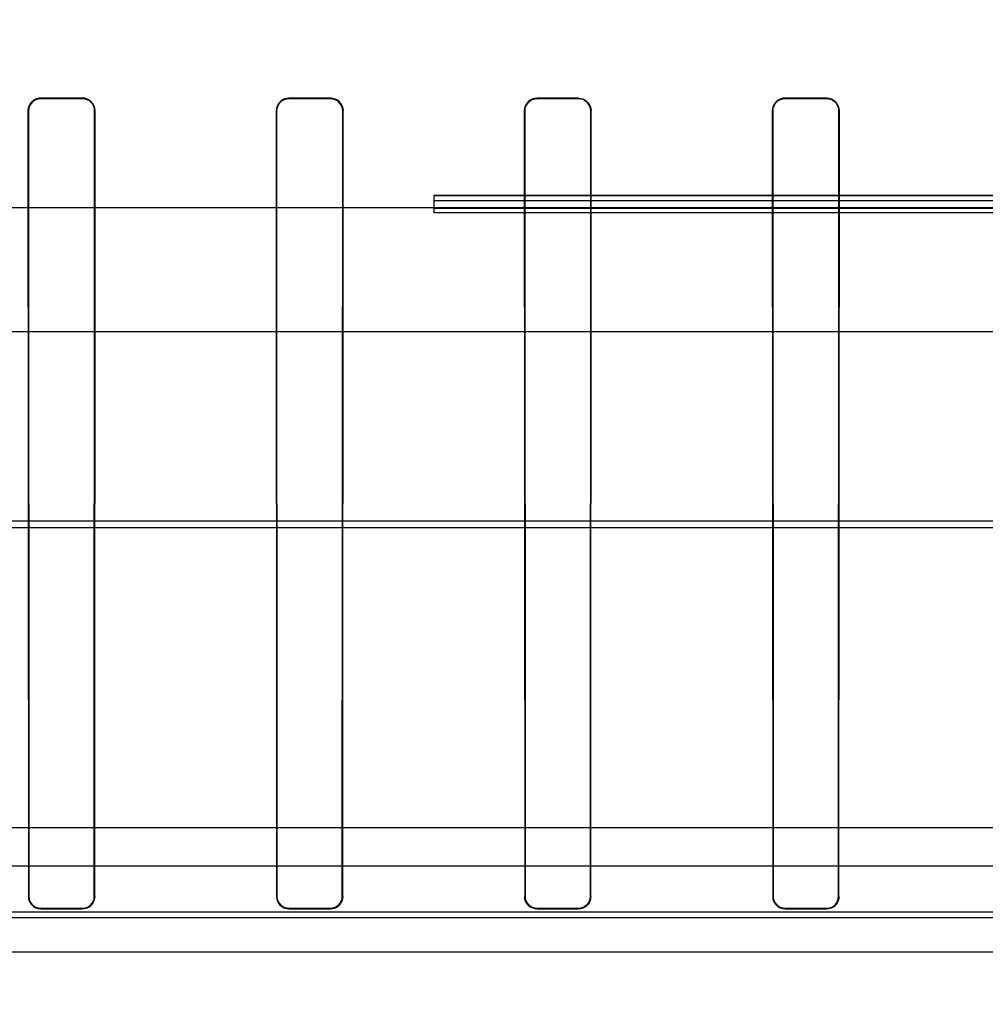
# Model space of a CAD drawing. Header units: millimetres. Extents: x 0 to 297, y 0 to 210.
# Tile 475 of 499: x 242.483 to 242.646, y 159.988 to 160.154. Entities that reach past the tile are written whole.
import ezdxf

# ---------------------------------------------------------------- set-up
doc = ezdxf.new("R2010")
doc.units = ezdxf.units.MM
doc.header["$LTSCALE"] = 16.335
doc.layers.get('0').update_dxf_attribs({"linetype": 'CONTINUOUS'})
for name, color, linetype in [('AXES_REF', 7, 'CONTINUOUS'), ('INTFCLR_1', 7, 'CONTINUOUS'), ('INTFCLR_144815', 7, 'CONTINUOUS'), ('INTFCLR_72935', 7, 'CONTINUOUS')]:
    doc.layers.add(name, color=color, linetype=linetype)

msp = doc.modelspace()

# ---------------------------------------------------------------- linework, layer by layer
at = {"color": 7, "linetype": 'Continuous'}
for radius in [6.78708, 6.7865, 6.74304]:
    msp.add_circle((241.48891, 154.71146), radius, dxfattribs=at)
for radius, start, end in [(6.72, 278.277129, 261.722871), (6.874, 113.082692, 346.830891)]:
    msp.add_arc((241.48891, 154.71146), radius, start, end, dxfattribs=at)
at = {"layer": 'AXES_REF', "color": 9, "linetype": 'Continuous'}
msp.add_arc((241.48891, 154.71146), 6.19116, 94.411812, 85.588188, dxfattribs=at)
at = {"layer": 'INTFCLR_1', "color": 9, "linetype": 'Continuous'}
for p, q in [((242.48661, 160.14096), (242.48661, 160.14104)), ((242.49361, 160.14104), (242.49361, 160.14096)), ((242.52861, 160.14095), (242.52861, 160.14102)), ((242.53561, 160.14102), (242.53561, 160.14095)), ((242.57061, 160.14095), (242.57061, 160.14102)), ((242.57761, 160.14102), (242.57761, 160.14095)), ((242.61261, 160.14096), (242.61261, 160.14104)), ((242.61961, 160.14104), (242.61961, 160.14096)), ((242.48442, 160.13885), (242.48449, 160.13885)), ((242.49571, 160.13885), (242.49579, 160.13885)), ((242.52643, 160.13885), (242.52651, 160.13885)), ((242.5377, 160.13885), (242.53778, 160.13885)), ((242.56844, 160.13885), (242.56851, 160.13885)), ((242.5797, 160.13885), (242.57978, 160.13885)), ((242.61042, 160.13885), (242.6105, 160.13885)), ((242.62172, 160.13885), (242.6218, 160.13885)), ((242.48457, 160.00585), (242.48449, 160.00585)), ((242.49572, 160.00585), (242.49564, 160.00585)), ((242.52658, 160.00585), (242.52651, 160.00585)), ((242.5377, 160.00585), (242.53763, 160.00585)), ((242.56858, 160.00585), (242.56851, 160.00585)), ((242.57971, 160.00585), (242.57963, 160.00585)), ((242.61057, 160.00585), (242.6105, 160.00585)), ((242.62172, 160.00585), (242.62165, 160.00585)), ((242.48661, 160.00374), (242.48661, 160.00381)), ((242.49361, 160.00381), (242.49361, 160.00374)), ((242.52861, 160.00375), (242.52861, 160.00383)), ((242.53561, 160.00383), (242.53561, 160.00375)), ((242.57061, 160.00375), (242.57061, 160.00383)), ((242.57761, 160.00383), (242.57761, 160.00375)), ((242.61261, 160.00374), (242.61261, 160.00381)), ((242.61961, 160.00381), (242.61961, 160.00374))]:
    msp.add_line(p, q, dxfattribs=at)
at = {"layer": 'INTFCLR_1', "color": 6, "linetype": 'Continuous'}
for p, q in [((242.48661, 160.14104), (242.49361, 160.14104)), ((242.49361, 160.14096), (242.48661, 160.14096)), ((242.52861, 160.14102), (242.53561, 160.14102)), ((242.53561, 160.14095), (242.52861, 160.14095)), ((242.57061, 160.14102), (242.57761, 160.14102)), ((242.57761, 160.14095), (242.57061, 160.14095)), ((242.61261, 160.14104), (242.61961, 160.14104)), ((242.61961, 160.14096), (242.61261, 160.14096)), ((242.48442, 160.13885), (242.48449, 160.00585)), ((242.48449, 160.13885), (242.48457, 160.00585)), ((242.49564, 160.00585), (242.49571, 160.13885)), ((242.49572, 160.00585), (242.49579, 160.13885)), ((242.52643, 160.13885), (242.52651, 160.00585)), ((242.52651, 160.13885), (242.52658, 160.00585)), ((242.53763, 160.00585), (242.5377, 160.13885)), ((242.5377, 160.00585), (242.53778, 160.13885)), ((242.56844, 160.13885), (242.56851, 160.00585)), ((242.56851, 160.13885), (242.56858, 160.00585)), ((242.57963, 160.00585), (242.5797, 160.13885)), ((242.57971, 160.00585), (242.57978, 160.13885)), ((242.61042, 160.13885), (242.6105, 160.00585)), ((242.6105, 160.13885), (242.61057, 160.00585)), ((242.62165, 160.00585), (242.62172, 160.13885)), ((242.62172, 160.00585), (242.6218, 160.13885)), ((242.48661, 160.00381), (242.49361, 160.00381)), ((242.49361, 160.00374), (242.48661, 160.00374)), ((242.52861, 160.00383), (242.53561, 160.00383)), ((242.53561, 160.00375), (242.52861, 160.00375)), ((242.57061, 160.00383), (242.57761, 160.00383)), ((242.57761, 160.00375), (242.57061, 160.00375)), ((242.61261, 160.00381), (242.61961, 160.00381)), ((242.61961, 160.00374), (242.61261, 160.00374))]:
    msp.add_line(p, q, dxfattribs=at)
for points, knots in [([(242.48661, 160.14104), (242.48611, 160.14104), (242.48496, 160.14065), (242.48442, 160.13947), (242.48442, 160.13885)], [0, 0, 0, 0, 0.443717, 1, 1, 1, 1]), ([(242.48661, 160.14096), (242.48613, 160.14096), (242.48502, 160.14058), (242.48449, 160.13945), (242.48449, 160.13885)], [0, 0, 0, 0, 0.444151, 1, 1, 1, 1]), ([(242.49579, 160.13885), (242.49579, 160.13942), (242.49532, 160.14058), (242.49416, 160.14104), (242.49361, 160.14104)], [0, 0, 0, 0, 0.506662, 1, 1, 1, 1]), ([(242.49571, 160.13885), (242.49571, 160.1394), (242.49526, 160.14052), (242.49414, 160.14096), (242.49361, 160.14096)], [0, 0, 0, 0, 0.506071, 1, 1, 1, 1]), ([(242.52861, 160.14102), (242.52812, 160.14102), (242.52698, 160.14064), (242.52643, 160.13947), (242.52643, 160.13885)], [0, 0, 0, 0, 0.44015, 1, 1, 1, 1]), ([(242.52861, 160.14095), (242.52813, 160.14095), (242.52703, 160.14057), (242.52651, 160.13944), (242.52651, 160.13885)], [0, 0, 0, 0, 0.444511, 1, 1, 1, 1]), ([(242.53561, 160.14102), (242.53609, 160.14102), (242.53723, 160.14064), (242.53778, 160.13947), (242.53778, 160.13885)], [0, 0, 0, 0, 0.437529, 1, 1, 1, 1]), ([(242.5377, 160.13885), (242.5377, 160.13939), (242.53724, 160.14051), (242.53613, 160.14095), (242.53561, 160.14095)], [0, 0, 0, 0, 0.508829, 1, 1, 1, 1]), ([(242.57061, 160.14102), (242.57006, 160.14102), (242.56891, 160.14057), (242.56844, 160.13941), (242.56844, 160.13885)], [0, 0, 0, 0, 0.491025, 1, 1, 1, 1]), ([(242.57061, 160.14095), (242.57008, 160.14095), (242.56897, 160.14051), (242.56851, 160.13939), (242.56851, 160.13885)], [0, 0, 0, 0, 0.492029, 1, 1, 1, 1]), ([(242.57761, 160.14102), (242.5781, 160.14102), (242.57924, 160.14063), (242.57978, 160.13947), (242.57978, 160.13885)], [0, 0, 0, 0, 0.44357, 1, 1, 1, 1]), ([(242.5797, 160.13885), (242.5797, 160.1394), (242.57924, 160.14051), (242.57813, 160.14095), (242.57761, 160.14095)], [0, 0, 0, 0, 0.509869, 1, 1, 1, 1]), ([(242.61261, 160.14104), (242.61206, 160.14104), (242.6109, 160.14058), (242.61042, 160.13942), (242.61042, 160.13885)], [0, 0, 0, 0, 0.491601, 1, 1, 1, 1]), ([(242.61261, 160.14096), (242.61208, 160.14096), (242.61096, 160.14052), (242.6105, 160.1394), (242.6105, 160.13885)], [0, 0, 0, 0, 0.492547, 1, 1, 1, 1]), ([(242.6218, 160.13885), (242.6218, 160.13936), (242.62139, 160.14052), (242.62021, 160.14104), (242.61961, 160.14104)], [0, 0, 0, 0, 0.457462, 1, 1, 1, 1]), ([(242.62172, 160.13885), (242.62172, 160.1394), (242.62126, 160.14053), (242.62014, 160.14096), (242.61961, 160.14096)], [0, 0, 0, 0, 0.509211, 1, 1, 1, 1]), ([(242.48449, 160.00585), (242.48449, 160.00531), (242.48494, 160.00419), (242.48607, 160.00374), (242.48661, 160.00374)], [0, 0, 0, 0, 0.498546, 1, 1, 1, 1]), ([(242.48457, 160.00585), (242.48457, 160.00538), (242.48495, 160.0043), (242.48604, 160.00381), (242.48661, 160.00381)], [0, 0, 0, 0, 0.454427, 1, 1, 1, 1]), ([(242.49361, 160.00381), (242.49413, 160.00381), (242.49521, 160.00425), (242.49564, 160.00533), (242.49564, 160.00585)], [0, 0, 0, 0, 0.502563, 1, 1, 1, 1]), ([(242.49572, 160.00585), (242.49572, 160.00536), (242.49532, 160.00425), (242.49419, 160.00374), (242.49361, 160.00374)], [0, 0, 0, 0, 0.457443, 1, 1, 1, 1]), ([(242.52651, 160.00585), (242.52651, 160.00531), (242.52696, 160.0042), (242.52807, 160.00375), (242.52861, 160.00375)], [0, 0, 0, 0, 0.500607, 1, 1, 1, 1]), ([(242.52658, 160.00585), (242.52658, 160.00533), (242.52701, 160.00426), (242.52809, 160.00383), (242.52861, 160.00383)], [0, 0, 0, 0, 0.500634, 1, 1, 1, 1]), ([(242.57761, 160.00383), (242.57812, 160.00383), (242.5792, 160.00426), (242.57963, 160.00534), (242.57963, 160.00585)], [0, 0, 0, 0, 0.501191, 1, 1, 1, 1]), ([(242.57971, 160.00585), (242.57971, 160.00536), (242.57931, 160.00426), (242.57819, 160.00375), (242.57761, 160.00375)], [0, 0, 0, 0, 0.454294, 1, 1, 1, 1]), ([(242.6105, 160.00585), (242.6105, 160.00531), (242.61095, 160.00419), (242.61207, 160.00374), (242.61261, 160.00374)], [0, 0, 0, 0, 0.498911, 1, 1, 1, 1]), ([(242.61057, 160.00585), (242.61057, 160.00538), (242.61095, 160.0043), (242.61204, 160.00381), (242.61261, 160.00381)], [0, 0, 0, 0, 0.457721, 1, 1, 1, 1]), ([(242.61961, 160.00381), (242.62013, 160.00381), (242.62122, 160.00425), (242.62165, 160.00533), (242.62165, 160.00585)], [0, 0, 0, 0, 0.503127, 1, 1, 1, 1]), ([(242.62172, 160.00585), (242.62172, 160.00536), (242.62133, 160.00425), (242.6202, 160.00374), (242.61961, 160.00374)], [0, 0, 0, 0, 0.451725, 1, 1, 1, 1])]:
    msp.add_open_spline(points, degree=3, knots=knots, dxfattribs=at)
at = {"layer": 'INTFCLR_1', "color": 7, "linetype": 'Continuous'}
for points, knots in [([(242.53561, 160.00383), (242.53612, 160.00383), (242.5372, 160.00426), (242.53763, 160.00534), (242.53763, 160.00585)], [0, 0, 0, 0, 0.501007, 1, 1, 1, 1]), ([(242.53561, 160.00375), (242.53614, 160.00375), (242.53726, 160.0042), (242.5377, 160.00532), (242.5377, 160.00585)], [0, 0, 0, 0, 0.501019, 1, 1, 1, 1]), ([(242.56851, 160.00585), (242.56851, 160.00532), (242.56896, 160.0042), (242.57007, 160.00375), (242.57061, 160.00375)], [0, 0, 0, 0, 0.500725, 1, 1, 1, 1]), ([(242.56858, 160.00585), (242.56858, 160.00533), (242.56902, 160.00426), (242.57009, 160.00383), (242.57061, 160.00383)], [0, 0, 0, 0, 0.50074, 1, 1, 1, 1])]:
    msp.add_open_spline(points, degree=3, knots=knots, dxfattribs=at)
for points in [[(242.53704, 160.00442), (242.5374, 160.00479), (242.53763, 160.00533), (242.53763, 160.00585)], [(242.5377, 160.00585), (242.5377, 160.00532), (242.53747, 160.00475), (242.53709, 160.00437)], [(242.56913, 160.00437), (242.56875, 160.00475), (242.56851, 160.00532), (242.56851, 160.00585)], [(242.56858, 160.00585), (242.56858, 160.00533), (242.56881, 160.00478), (242.56918, 160.00442)], [(242.53709, 160.00437), (242.53671, 160.00399), (242.53614, 160.00375), (242.53561, 160.00375)], [(242.53561, 160.00383), (242.53606, 160.00383), (242.53657, 160.00397), (242.53689, 160.00429)], [(242.56918, 160.00442), (242.56954, 160.00405), (242.57009, 160.00383), (242.57061, 160.00383)], [(242.57061, 160.00375), (242.57013, 160.00375), (242.56961, 160.0039), (242.56927, 160.00423)]]:
    msp.add_open_spline(points, degree=3, dxfattribs=at)
at = {"layer": 'INTFCLR_144815', "color": 6, "linetype": 'Continuous'}
for p, q in [((242.55311, 160.12456), (242.55311, 160.12163)), ((242.80506, 160.1245), (242.55311, 160.1245)), ((242.55311, 160.1237), (242.81579, 160.1237)), ((242.55311, 160.1224), (242.80511, 160.1224)), ((242.81561, 160.12163), (242.55311, 160.12163)), ((242.94828, 160.01746), (242.20907, 160.01746))]:
    msp.add_line(p, q, dxfattribs=at)
at = {"layer": 'INTFCLR_144815', "color": 9, "linetype": 'Continuous'}
for p, q in [((242.89297, 160.12456), (242.55311, 160.12456)), ((242.79593, 160.12246), (242.13567, 160.12246)), ((243.00356, 160.10146), (242.17706, 160.10146)), ((243.0809, 160.0694), (242.09037, 160.0694)), ((242.15125, 160.0683), (243.03444, 160.0683)), ((242.87504, 160.01095), (242.23117, 160.01095)), ((242.74826, 160.00317), (242.35795, 160.00316)), ((242.3517, 160.00227), (242.75452, 160.00227)), ((242.0035, 159.99646), (243.13613, 159.99646))]:
    msp.add_line(p, q, dxfattribs=at)
at = {"layer": 'INTFCLR_72935', "color": 9, "linetype": 'Continuous'}
for p, q in [((242.48661, 160.14104), (242.48661, 160.14096)), ((242.49361, 160.14096), (242.49361, 160.14104)), ((242.52861, 160.14102), (242.52861, 160.14095)), ((242.53561, 160.14095), (242.53561, 160.14102)), ((242.57061, 160.14102), (242.57061, 160.14095)), ((242.57761, 160.14095), (242.57761, 160.14102)), ((242.61261, 160.14104), (242.61261, 160.14096)), ((242.61961, 160.14096), (242.61961, 160.14104)), ((242.48449, 160.13885), (242.48442, 160.13885)), ((242.49579, 160.13885), (242.49571, 160.13885)), ((242.52651, 160.13885), (242.52643, 160.13885)), ((242.53778, 160.13885), (242.5377, 160.13885)), ((242.56851, 160.13885), (242.56844, 160.13885)), ((242.57978, 160.13885), (242.5797, 160.13885)), ((242.6105, 160.13885), (242.61042, 160.13885)), ((242.6218, 160.13885), (242.62172, 160.13885)), ((242.48449, 160.00585), (242.48457, 160.00585)), ((242.49564, 160.00585), (242.49572, 160.00585)), ((242.52651, 160.00585), (242.52658, 160.00585)), ((242.53763, 160.00585), (242.5377, 160.00585)), ((242.56851, 160.00585), (242.56858, 160.00585)), ((242.57963, 160.00585), (242.57971, 160.00585)), ((242.6105, 160.00585), (242.61057, 160.00585)), ((242.62165, 160.00585), (242.62172, 160.00585)), ((242.48661, 160.00381), (242.48661, 160.00374)), ((242.49361, 160.00374), (242.49361, 160.00381)), ((242.52861, 160.00383), (242.52861, 160.00375)), ((242.53561, 160.00375), (242.53561, 160.00383)), ((242.57061, 160.00383), (242.57061, 160.00375)), ((242.57761, 160.00375), (242.57761, 160.00383)), ((242.61261, 160.00381), (242.61261, 160.00374)), ((242.61961, 160.00374), (242.61961, 160.00381))]:
    msp.add_line(p, q, dxfattribs=at)
at = {"layer": 'INTFCLR_72935', "color": 6, "linetype": 'Continuous'}
for p, q in [((242.49361, 160.14104), (242.48661, 160.14104)), ((242.48661, 160.14096), (242.49361, 160.14096)), ((242.53561, 160.14102), (242.52861, 160.14102)), ((242.52861, 160.14095), (242.53561, 160.14095)), ((242.57761, 160.14102), (242.57061, 160.14102)), ((242.57061, 160.14095), (242.57761, 160.14095)), ((242.61961, 160.14104), (242.61261, 160.14104)), ((242.61261, 160.14096), (242.61961, 160.14096)), ((242.48442, 160.13885), (242.48449, 160.00585)), ((242.48457, 160.00585), (242.48449, 160.13885)), ((242.49571, 160.13885), (242.49564, 160.00585)), ((242.49572, 160.00585), (242.49579, 160.13885)), ((242.52643, 160.13885), (242.52651, 160.00585)), ((242.52658, 160.00585), (242.52651, 160.13885)), ((242.5377, 160.13885), (242.53763, 160.00585)), ((242.5377, 160.00585), (242.53778, 160.13885)), ((242.56844, 160.13885), (242.56851, 160.00585)), ((242.56858, 160.00585), (242.56851, 160.13885)), ((242.5797, 160.13885), (242.57963, 160.00585)), ((242.57971, 160.00585), (242.57978, 160.13885)), ((242.61042, 160.13885), (242.6105, 160.00585)), ((242.61057, 160.00585), (242.6105, 160.13885)), ((242.62172, 160.13885), (242.62165, 160.00585)), ((242.62172, 160.00585), (242.6218, 160.13885)), ((242.49361, 160.00381), (242.48661, 160.00381)), ((242.48661, 160.00374), (242.49361, 160.00374)), ((242.53561, 160.00383), (242.52861, 160.00383)), ((242.52861, 160.00375), (242.53561, 160.00375)), ((242.57761, 160.00383), (242.57061, 160.00383)), ((242.57061, 160.00375), (242.57761, 160.00375)), ((242.61961, 160.00381), (242.61261, 160.00381)), ((242.61261, 160.00374), (242.61961, 160.00374))]:
    msp.add_line(p, q, dxfattribs=at)
for points, knots in [([(242.48661, 160.14104), (242.48611, 160.14104), (242.48495, 160.14064), (242.48442, 160.13947), (242.48442, 160.13885)], [0, 0, 0, 0, 0.447715, 1, 1, 1, 1]), ([(242.48449, 160.13885), (242.48449, 160.1394), (242.48496, 160.14053), (242.48608, 160.14096), (242.48661, 160.14096)], [0, 0, 0, 0, 0.513301, 1, 1, 1, 1]), ([(242.49579, 160.13885), (242.49579, 160.13941), (242.49532, 160.14058), (242.49416, 160.14104), (242.49361, 160.14104)], [0, 0, 0, 0, 0.50332, 1, 1, 1, 1]), ([(242.49361, 160.14096), (242.49414, 160.14096), (242.49526, 160.14052), (242.49571, 160.1394), (242.49571, 160.13885)], [0, 0, 0, 0, 0.4933, 1, 1, 1, 1]), ([(242.52861, 160.14102), (242.52812, 160.14102), (242.52697, 160.14063), (242.52643, 160.13947), (242.52643, 160.13885)], [0, 0, 0, 0, 0.44357, 1, 1, 1, 1]), ([(242.52651, 160.13885), (242.52651, 160.1394), (242.52697, 160.14052), (242.52809, 160.14095), (242.52861, 160.14095)], [0, 0, 0, 0, 0.513035, 1, 1, 1, 1]), ([(242.53778, 160.13885), (242.53778, 160.13941), (242.53731, 160.14056), (242.53616, 160.14102), (242.53561, 160.14102)], [0, 0, 0, 0, 0.503948, 1, 1, 1, 1]), ([(242.53561, 160.14095), (242.53613, 160.14095), (242.53724, 160.14051), (242.5377, 160.13939), (242.5377, 160.13885)], [0, 0, 0, 0, 0.491194, 1, 1, 1, 1]), ([(242.57061, 160.14102), (242.57012, 160.14102), (242.56898, 160.14064), (242.56844, 160.13947), (242.56844, 160.13885)], [0, 0, 0, 0, 0.437529, 1, 1, 1, 1]), ([(242.56851, 160.13885), (242.56851, 160.13939), (242.56896, 160.1405), (242.57008, 160.14095), (242.57061, 160.14095)], [0, 0, 0, 0, 0.503034, 1, 1, 1, 1]), ([(242.57761, 160.14102), (242.57809, 160.14102), (242.57924, 160.14064), (242.57978, 160.13947), (242.57978, 160.13885)], [0, 0, 0, 0, 0.44015, 1, 1, 1, 1]), ([(242.57761, 160.14095), (242.57808, 160.14095), (242.57918, 160.14057), (242.5797, 160.13944), (242.5797, 160.13885)], [0, 0, 0, 0, 0.444511, 1, 1, 1, 1]), ([(242.61261, 160.14104), (242.61206, 160.14104), (242.6109, 160.14058), (242.61042, 160.13942), (242.61042, 160.13885)], [0, 0, 0, 0, 0.492454, 1, 1, 1, 1]), ([(242.6105, 160.13885), (242.6105, 160.13939), (242.61095, 160.14051), (242.61207, 160.14096), (242.61261, 160.14096)], [0, 0, 0, 0, 0.502554, 1, 1, 1, 1]), ([(242.6218, 160.13885), (242.6218, 160.13937), (242.62138, 160.14052), (242.62021, 160.14104), (242.61961, 160.14104)], [0, 0, 0, 0, 0.461837, 1, 1, 1, 1]), ([(242.61961, 160.14096), (242.62009, 160.14096), (242.6212, 160.14058), (242.62172, 160.13945), (242.62172, 160.13885)], [0, 0, 0, 0, 0.448224, 1, 1, 1, 1]), ([(242.48449, 160.00585), (242.48449, 160.00536), (242.48488, 160.00425), (242.48602, 160.00374), (242.48661, 160.00374)], [0, 0, 0, 0, 0.451725, 1, 1, 1, 1]), ([(242.48661, 160.00381), (242.48607, 160.00381), (242.48499, 160.00426), (242.48457, 160.00534), (242.48457, 160.00585)], [0, 0, 0, 0, 0.51099, 1, 1, 1, 1]), ([(242.49564, 160.00585), (242.49564, 160.00538), (242.49526, 160.0043), (242.49417, 160.00381), (242.49361, 160.00381)], [0, 0, 0, 0, 0.457721, 1, 1, 1, 1]), ([(242.49361, 160.00374), (242.49415, 160.00374), (242.49527, 160.0042), (242.49572, 160.00532), (242.49572, 160.00585)], [0, 0, 0, 0, 0.506506, 1, 1, 1, 1]), ([(242.52651, 160.00585), (242.52651, 160.00536), (242.5269, 160.00426), (242.52802, 160.00375), (242.52861, 160.00375)], [0, 0, 0, 0, 0.454294, 1, 1, 1, 1]), ([(242.52861, 160.00383), (242.52808, 160.00383), (242.527, 160.00427), (242.52658, 160.00534), (242.52658, 160.00585)], [0, 0, 0, 0, 0.507243, 1, 1, 1, 1]), ([(242.57061, 160.00375), (242.57014, 160.00375), (242.56903, 160.00413), (242.56851, 160.00525), (242.56851, 160.00585)], [0, 0, 0, 0, 0.440859, 1, 1, 1, 1]), ([(242.57963, 160.00585), (242.57963, 160.00533), (242.57919, 160.00425), (242.57812, 160.00383), (242.57761, 160.00383)], [0, 0, 0, 0, 0.507501, 1, 1, 1, 1]), ([(242.57761, 160.00375), (242.57815, 160.00375), (242.57927, 160.00421), (242.57971, 160.00532), (242.57971, 160.00585)], [0, 0, 0, 0, 0.507271, 1, 1, 1, 1]), ([(242.6105, 160.00585), (242.6105, 160.00536), (242.61089, 160.00425), (242.61202, 160.00374), (242.61261, 160.00374)], [0, 0, 0, 0, 0.457443, 1, 1, 1, 1]), ([(242.61261, 160.00381), (242.61208, 160.00381), (242.611, 160.00426), (242.61057, 160.00534), (242.61057, 160.00585)], [0, 0, 0, 0, 0.506281, 1, 1, 1, 1]), ([(242.62165, 160.00585), (242.62165, 160.00538), (242.62127, 160.0043), (242.62017, 160.00381), (242.61961, 160.00381)], [0, 0, 0, 0, 0.454427, 1, 1, 1, 1]), ([(242.61961, 160.00374), (242.62015, 160.00374), (242.62128, 160.0042), (242.62172, 160.00532), (242.62172, 160.00585)], [0, 0, 0, 0, 0.507147, 1, 1, 1, 1])]:
    msp.add_open_spline(points, degree=3, knots=knots, dxfattribs=at)
at = {"layer": 'INTFCLR_72935', "color": 7, "linetype": 'Continuous'}
for points, knots in [([(242.53763, 160.00585), (242.53763, 160.00533), (242.5372, 160.00426), (242.53612, 160.00383), (242.53561, 160.00383)], [0, 0, 0, 0, 0.50074, 1, 1, 1, 1]), ([(242.5377, 160.00585), (242.5377, 160.00532), (242.53726, 160.0042), (242.53614, 160.00375), (242.53561, 160.00375)], [0, 0, 0, 0, 0.500725, 1, 1, 1, 1]), ([(242.57061, 160.00383), (242.57009, 160.00383), (242.56901, 160.00426), (242.56858, 160.00534), (242.56858, 160.00585)], [0, 0, 0, 0, 0.501007, 1, 1, 1, 1])]:
    msp.add_open_spline(points, degree=3, knots=knots, dxfattribs=at)
for points in [[(242.53763, 160.00585), (242.53763, 160.00533), (242.5374, 160.00478), (242.53704, 160.00442)], [(242.53709, 160.00437), (242.53747, 160.00475), (242.5377, 160.00532), (242.5377, 160.00585)], [(242.56918, 160.00442), (242.56881, 160.00479), (242.56858, 160.00533), (242.56858, 160.00585)], [(242.53704, 160.00442), (242.53667, 160.00405), (242.53612, 160.00383), (242.53561, 160.00383)], [(242.53561, 160.00375), (242.53608, 160.00375), (242.53661, 160.0039), (242.53694, 160.00423)], [(242.57061, 160.00383), (242.57015, 160.00383), (242.56964, 160.00397), (242.56932, 160.00429)]]:
    msp.add_open_spline(points, degree=3, dxfattribs=at)

doc.saveas('drawing.dxf')
